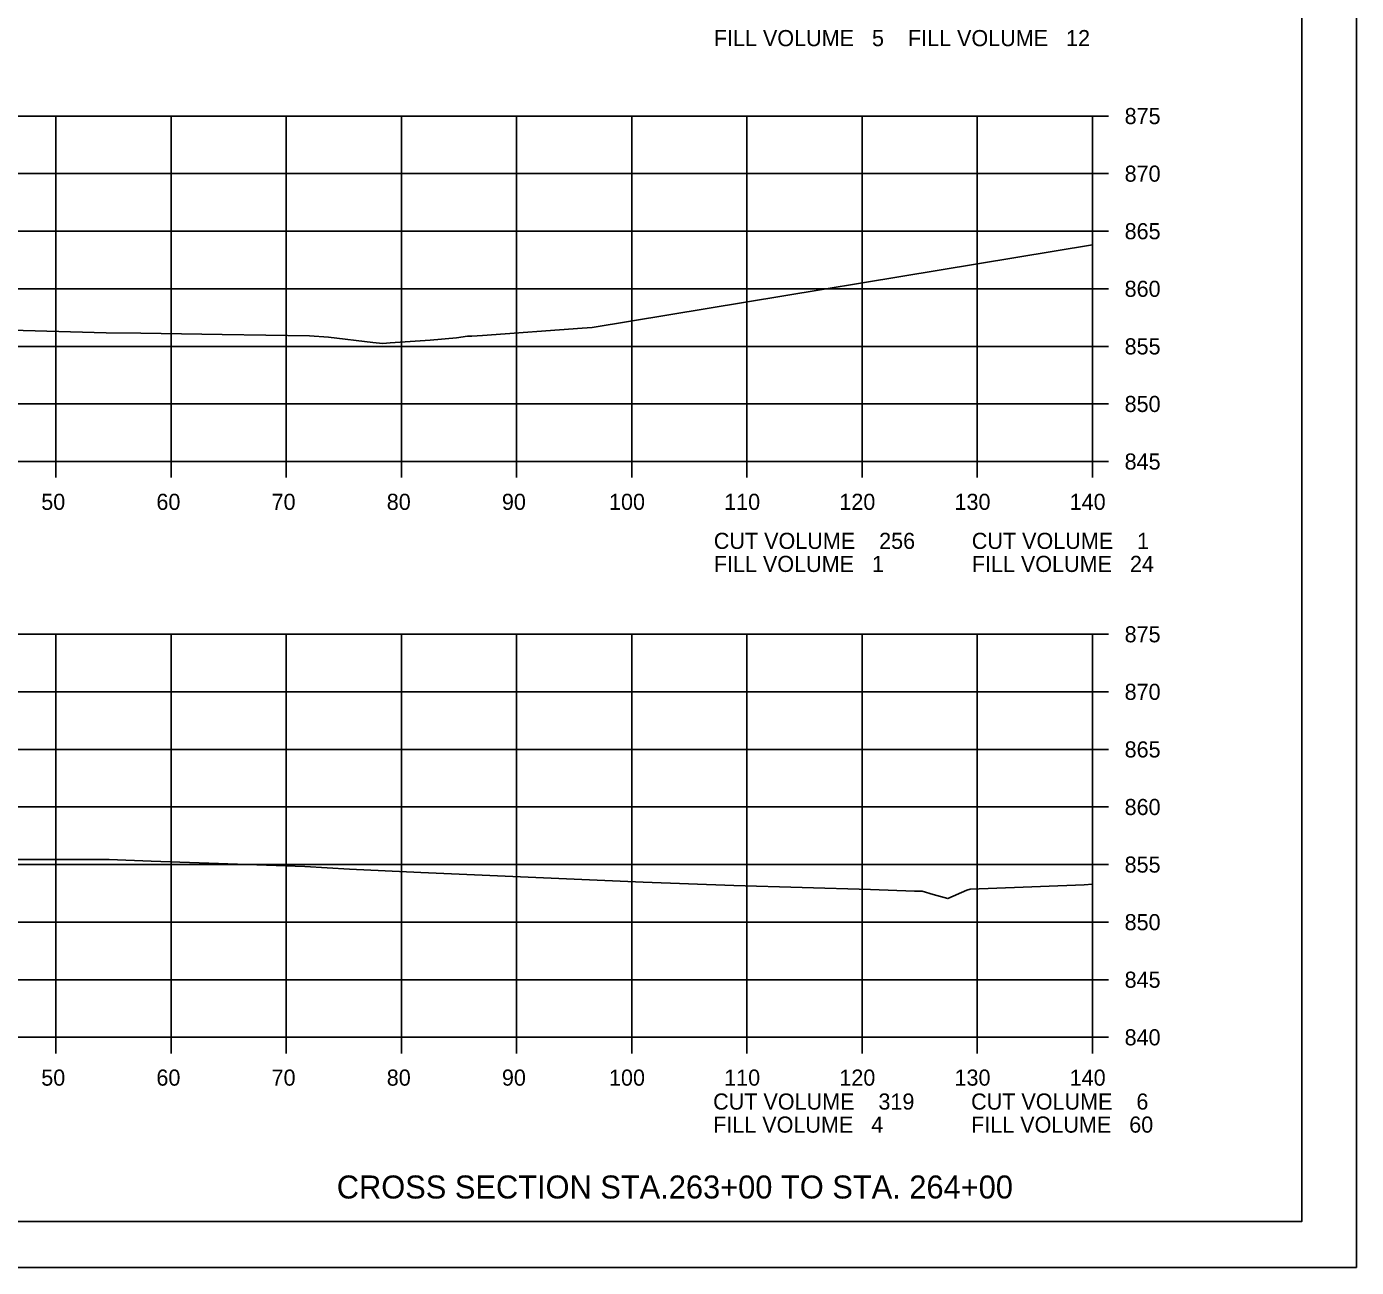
# Model space of a CAD drawing. Extents: x 1486524 to 1499135, y 326561 to 337924.
# Drawn here: x 1489030.3 to 1489145.8, y 329365.9 to 329473.6 of the extents above; entities that cross this region are included whole.
import ezdxf

# ---------------------------------------------------------------- set-up
doc = ezdxf.new("R2010")
doc.units = 0
for name, color, linetype in [('E_Const Align', 7, 'Continuous'), ('E_Const Align Station', 7, 'Continuous'), ('E_Ownership Information', 7, 'Continuous'), ('E_Property Line', 7, 'Continuous'), ('E_Proposed ROW Fig Annot', 7, 'Continuous'), ('E_Quarter Calls', 7, 'Continuous'), ('E_Tract Number', 7, 'Continuous')]:
    doc.layers.add(name, color=color, linetype=linetype)

msp = doc.modelspace()

# ---------------------------------------------------------------- linework, layer by layer
at = {"layer": 'E_Const Align'}
for p, q in [((1489122.89, 329435.88), (1489122.89, 329465.88)), ((1489124.29, 329465.88), (1489122.89, 329465.88)), ((1489124.29, 329460.88), (1489122.89, 329460.88)), ((1489124.29, 329455.88), (1489122.89, 329455.88)), ((1489124.29, 329450.88), (1489122.89, 329450.88)), ((1489124.29, 329445.88), (1489122.89, 329445.88)), ((1489124.29, 329440.88), (1489122.89, 329440.88)), ((1488842.89, 329435.88), (1489122.89, 329435.88)), ((1489032.89, 329434.48), (1489032.89, 329435.88)), ((1489042.89, 329434.48), (1489042.89, 329435.88)), ((1489052.89, 329434.48), (1489052.89, 329435.88)), ((1489062.89, 329434.48), (1489062.89, 329435.88)), ((1489072.89, 329434.48), (1489072.89, 329435.88)), ((1489082.89, 329434.48), (1489082.89, 329435.88)), ((1489092.89, 329434.48), (1489092.89, 329435.88)), ((1489102.89, 329434.48), (1489102.89, 329435.88)), ((1489112.89, 329434.48), (1489112.89, 329435.88)), ((1489122.89, 329434.48), (1489122.89, 329435.88)), ((1489124.29, 329435.88), (1489122.89, 329435.88)), ((1489122.89, 329385.88), (1489122.89, 329420.88)), ((1489124.29, 329420.88), (1489122.89, 329420.88)), ((1489124.29, 329415.88), (1489122.89, 329415.88)), ((1489124.29, 329410.88), (1489122.89, 329410.88)), ((1489124.29, 329405.88), (1489122.89, 329405.88)), ((1489124.29, 329400.88), (1489122.89, 329400.88)), ((1489124.29, 329395.88), (1489122.89, 329395.88)), ((1489124.29, 329390.88), (1489122.89, 329390.88)), ((1488842.89, 329385.88), (1489122.89, 329385.88)), ((1489032.89, 329384.48), (1489032.89, 329385.88)), ((1489042.89, 329384.48), (1489042.89, 329385.88)), ((1489052.89, 329384.48), (1489052.89, 329385.88)), ((1489062.89, 329384.48), (1489062.89, 329385.88)), ((1489072.89, 329384.48), (1489072.89, 329385.88)), ((1489082.89, 329384.48), (1489082.89, 329385.88)), ((1489092.89, 329384.48), (1489092.89, 329385.88)), ((1489102.89, 329384.48), (1489102.89, 329385.88)), ((1489112.89, 329384.48), (1489112.89, 329385.88)), ((1489122.89, 329384.48), (1489122.89, 329385.88)), ((1489124.29, 329385.88), (1489122.89, 329385.88))]:
    msp.add_line(p, q, dxfattribs=at)
at = {"layer": 'E_Ownership Information'}
for p, q in [((1488842.89, 329465.88), (1489122.89, 329465.88)), ((1489032.89, 329435.88), (1489032.89, 329465.88)), ((1489042.89, 329435.88), (1489042.89, 329465.88)), ((1489052.89, 329435.88), (1489052.89, 329465.88)), ((1489062.89, 329435.88), (1489062.89, 329465.88)), ((1489072.89, 329435.88), (1489072.89, 329465.88)), ((1489082.89, 329435.88), (1489082.89, 329465.88)), ((1489092.89, 329435.88), (1489092.89, 329465.88)), ((1489102.89, 329435.88), (1489102.89, 329465.88)), ((1489112.89, 329435.88), (1489112.89, 329465.88)), ((1489122.89, 329435.88), (1489122.89, 329465.88)), ((1488842.89, 329460.88), (1489122.89, 329460.88)), ((1488842.89, 329455.88), (1489122.89, 329455.88)), ((1488842.89, 329450.88), (1489122.89, 329450.88)), ((1488842.89, 329445.88), (1489122.89, 329445.88)), ((1488842.89, 329440.88), (1489122.89, 329440.88)), ((1488842.89, 329435.88), (1489122.89, 329435.88)), ((1488842.89, 329420.88), (1489122.89, 329420.88)), ((1489032.89, 329385.88), (1489032.89, 329420.88)), ((1489042.89, 329385.88), (1489042.89, 329420.88)), ((1489052.89, 329385.88), (1489052.89, 329420.88)), ((1489062.89, 329385.88), (1489062.89, 329420.88)), ((1489072.89, 329385.88), (1489072.89, 329420.88)), ((1489082.89, 329385.88), (1489082.89, 329420.88)), ((1489092.89, 329385.88), (1489092.89, 329420.88)), ((1489102.89, 329385.88), (1489102.89, 329420.88)), ((1489112.89, 329385.88), (1489112.89, 329420.88)), ((1489122.89, 329385.88), (1489122.89, 329420.88)), ((1488842.89, 329415.88), (1489122.89, 329415.88)), ((1488842.89, 329410.88), (1489122.89, 329410.88)), ((1488842.89, 329405.88), (1489122.89, 329405.88)), ((1488842.89, 329400.88), (1489122.89, 329400.88)), ((1488842.89, 329395.88), (1489122.89, 329395.88)), ((1488842.89, 329390.88), (1489122.89, 329390.88)), ((1488842.89, 329385.88), (1489122.89, 329385.88))]:
    msp.add_line(p, q, dxfattribs=at)
at = {"layer": 'E_Property Line'}
for q in [(1489141.07, 329575.34), (1488824.89, 329369.88)]:
    msp.add_line((1489141.07, 329369.88), q, dxfattribs=at)
at = {"layer": 'E_Quarter Calls'}
msp.add_line((1488812.48, 329365.9), (1489145.82, 329365.9), dxfattribs=at)
for points in [[(1488812.48, 329579.24), (1489145.82, 329579.24), (1489145.82, 329365.9), (1488812.48, 329365.9)], [(1489058.81, 329575.34), (1489058.81, 329565.46), (1489094.54, 329565.46), (1489094.54, 329562.54), (1489117.74, 329562.54), (1489117.74, 329538.21), (1489141.07, 329538.21), (1489141.07, 329369.88), (1488824.89, 329369.88), (1488824.89, 329575.34)]]:
    msp.add_lwpolyline(points, close=True, dxfattribs=at)
at = {"layer": 'E_Tract Number'}
for points in [[(1489025.9, 329447.37), (1489037.27, 329447.07), (1489040.27, 329447.02), (1489047.32, 329446.91), (1489054.9, 329446.8), (1489056.57, 329446.68), (1489060.4, 329446.22), (1489061.29, 329446.14), (1489061.91, 329446.18), (1489065.39, 329446.43), (1489067.68, 329446.63), (1489068.63, 329446.76), (1489069.02, 329446.78), (1489069.94, 329446.83), (1489078.58, 329447.45), (1489079.46, 329447.53), (1489122.89, 329454.7)], [(1489024.89, 329401.33), (1489034.51, 329401.31), (1489037.51, 329401.31), (1489041.15, 329401.19), (1489054.52, 329400.7), (1489058.38, 329400.48), (1489064.57, 329400.19), (1489083.89, 329399.36), (1489091.77, 329399.06), (1489103.63, 329398.72), (1489107.46, 329398.58), (1489108.11, 329398.57), (1489109.06, 329398.28), (1489110.35, 329397.92), (1489111.98, 329398.65), (1489112.27, 329398.73), (1489113.83, 329398.79), (1489122.18, 329399.13), (1489122.89, 329399.17)]]:
    msp.add_lwpolyline(points, dxfattribs=at)

# ---------------------------------------------------------------- texts
at = {"layer": 'E_Const Align Station'}
for s, p in [('FILL VOLUME   5    FILL VOLUME   12', (1489090.02, 329471.95)), ('875', (1489125.69, 329465.18)), ('870', (1489125.69, 329460.18)), ('865', (1489125.69, 329455.18)), ('860', (1489125.69, 329450.18)), ('855', (1489125.69, 329445.18)), ('850', (1489125.69, 329440.18)), ('845', (1489125.69, 329435.18)), ('50', (1489031.62, 329431.68)), ('60', (1489041.62, 329431.68)), ('70', (1489051.62, 329431.68)), ('80', (1489061.62, 329431.68)), ('90', (1489071.62, 329431.68)), ('100', (1489080.92, 329431.68)), ('110', (1489090.92, 329431.68)), ('120', (1489100.92, 329431.68)), ('130', (1489110.92, 329431.68)), ('140', (1489120.92, 329431.68)), ('CUT VOLUME    256', (1489090.02, 329428.29)), ('CUT VOLUME    1', (1489112.42, 329428.29)), ('FILL VOLUME   1', (1489090.02, 329426.29)), ('FILL VOLUME   24', (1489112.42, 329426.29)), ('875', (1489125.69, 329420.18)), ('870', (1489125.69, 329415.18)), ('865', (1489125.69, 329410.18)), ('860', (1489125.69, 329405.18)), ('855', (1489125.69, 329400.18)), ('850', (1489125.69, 329395.18)), ('845', (1489125.69, 329390.18)), ('840', (1489125.69, 329385.18)), ('50', (1489031.62, 329381.68)), ('60', (1489041.62, 329381.68)), ('70', (1489051.62, 329381.68)), ('80', (1489061.62, 329381.68)), ('90', (1489071.62, 329381.68)), ('100', (1489080.92, 329381.68)), ('110', (1489090.92, 329381.68)), ('120', (1489100.92, 329381.68)), ('130', (1489110.92, 329381.68)), ('140', (1489120.92, 329381.68)), ('CUT VOLUME    319', (1489089.96, 329379.6)), ('CUT VOLUME    6', (1489112.36, 329379.6)), ('FILL VOLUME   4', (1489089.96, 329377.6)), ('FILL VOLUME   60', (1489112.36, 329377.6))]:
    msp.add_text(s, height=1.4, dxfattribs=at).set_placement(p)
at = {"layer": 'E_Proposed ROW Fig Annot'}
msp.add_text('CROSS SECTION STA.263+00 TO STA. 264+00', height=2, dxfattribs=at).set_placement((1489057.28, 329371.88))

doc.saveas('drawing.dxf')
